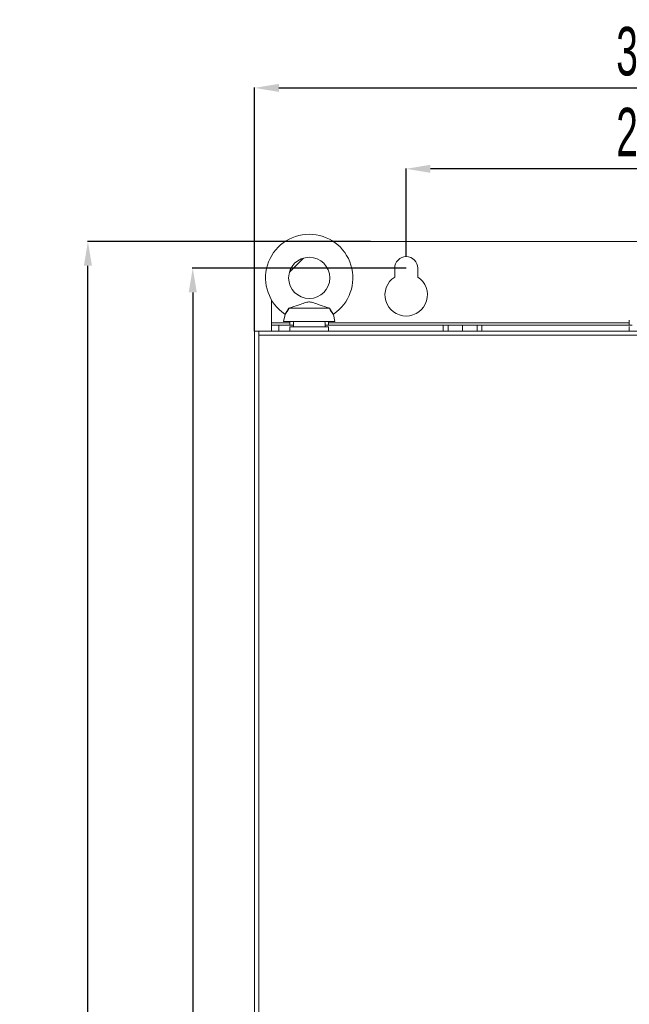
# Model space of a CAD drawing. Header units: millimetres. Extents: x -473 to 23648, y -382 to 1866.
# Tile 553 of 607: x 19511 to 19762, y 585 to 991. Entities that reach past the tile are written whole.
import ezdxf

# ---------------------------------------------------------------- set-up
doc = ezdxf.new("R2010")
doc.units = ezdxf.units.MM
doc.header["$LTSCALE"] = 80
doc.header["$PDMODE"] = 3
doc.header["$PDSIZE"] = 0.3
doc.layers.get('0').update_dxf_attribs({"linetype": 'CONTINUOUS'})
doc.layers.get('DEFPOINTS').update_dxf_attribs({"linetype": 'CONTINUOUS'})
doc.styles.get("Standard").update_dxf_attribs({"font": 'technic_.ttf', "width": 0.7})
doc.dimstyles.get("Standard").update_dxf_attribs({"dimtxt": 3, "dimasz": 3, "dimexe": 0.18, "dimexo": 0.0625, "dimgap": 0.09, "dimtad": 1, "dimdsep": 46, "dimtxsty": 'STANDARD', "dimcen": 0.09, "dimadec": 0, "dimazin": 0, "dimtol": 1, "dimtp": 0.01, "dimtm": 0.01, "dimtfac": 1, "dimtofl": 0, "dimtmove": 0, "dimatfit": 3, "dimfxl": 1, "dimtolj": 1, "dimarcsym": 0})

# ---------------------------------------------------------------- blocks, each defined once
blk = doc.blocks.new('*D128')
at = {"color": 0, "lineweight": -2, "transparency": 16777216}
for p, q in [((19655.55, 899.74), (19538.84, 899.74)), ((19539.02, 229.74), (19539.02, 889.74)), ((19655.55, 219.74), (19538.84, 219.74))]:
    blk.add_line(p, q, dxfattribs=at)
at = {"color": 0, "lineweight": 0, "transparency": 16777216}
for points in [[(19540.68, 889.74), (19537.35, 889.74), (19539.02, 899.74)], [(19537.35, 229.74), (19540.68, 229.74), (19539.02, 219.74)]]:
    blk.add_solid(points, dxfattribs=at)
at = {"layer": 'DEFPOINTS', "color": 0, "lineweight": 0, "transparency": 16777216}
for p in [(19539.02, 899.74), (19655.61, 899.74), (19655.61, 219.74)]:
    blk.add_point(p, dxfattribs=at)
at = {"color": 0, "lineweight": 0, "transparency": 16777216, "insert": (19524.02, 559.74), "char_height": 20, "attachment_point": 5, "rotation": 90}
blk.add_mtext('\\A1;680', dxfattribs=at)
blk = doc.blocks.new('*D129')
at = {"color": 0, "lineweight": -2, "transparency": 16777216}
for p, q in [((19670.21, 888.74), (19582.07, 888.74)), ((19582.25, 878.74), (19582.25, 237.74)), ((19670.21, 227.74), (19582.07, 227.74))]:
    blk.add_line(p, q, dxfattribs=at)
at = {"color": 0, "lineweight": 0, "transparency": 16777216}
for points in [[(19583.92, 878.74), (19580.59, 878.74), (19582.25, 888.74)], [(19580.59, 237.74), (19583.92, 237.74), (19582.25, 227.74)]]:
    blk.add_solid(points, dxfattribs=at)
at = {"layer": 'DEFPOINTS', "color": 0, "lineweight": 0, "transparency": 16777216}
for p in [(19670.27, 888.74), (19582.25, 227.74), (19670.27, 227.74)]:
    blk.add_point(p, dxfattribs=at)
at = {"color": 0, "lineweight": 0, "transparency": 16777216, "insert": (19567.25, 558.24), "char_height": 20, "attachment_point": 5, "rotation": 90}
blk.add_mtext('\\A1;661', dxfattribs=at)
blk = doc.blocks.new('*D144')
at = {"color": 0, "lineweight": -2, "transparency": 16777216}
for p, q in [((19607.77, 862.8), (19607.77, 963.29)), ((19617.77, 963.11), (19922.77, 963.11)), ((19932.77, 862.8), (19932.77, 963.29))]:
    blk.add_line(p, q, dxfattribs=at)
at = {"color": 0, "lineweight": 0, "transparency": 16777216}
for points in [[(19617.77, 964.78), (19617.77, 961.45), (19607.77, 963.11)], [(19922.77, 961.45), (19922.77, 964.78), (19932.77, 963.11)]]:
    blk.add_solid(points, dxfattribs=at)
at = {"layer": 'DEFPOINTS', "color": 0, "lineweight": 0, "transparency": 16777216}
for p in [(19932.77, 963.11), (19607.77, 862.74), (19932.77, 862.74)]:
    blk.add_point(p, dxfattribs=at)
at = {"color": 0, "lineweight": 0, "transparency": 16777216, "insert": (19770.27, 978.11), "char_height": 20, "attachment_point": 5}
blk.add_mtext('\\A1;325', dxfattribs=at)
blk = doc.blocks.new('*D145')
at = {"color": 0, "lineweight": -2, "transparency": 16777216}
for p, q in [((19670.27, 893.55), (19670.27, 929.91)), ((19860.27, 929.73), (19680.27, 929.73)), ((19870.27, 893.55), (19870.27, 929.91))]:
    blk.add_line(p, q, dxfattribs=at)
at = {"color": 0, "lineweight": 0, "transparency": 16777216}
for points in [[(19680.27, 931.39), (19680.27, 928.06), (19670.27, 929.73)], [(19860.27, 928.06), (19860.27, 931.39), (19870.27, 929.73)]]:
    blk.add_solid(points, dxfattribs=at)
at = {"layer": 'DEFPOINTS', "color": 0, "lineweight": 0, "transparency": 16777216}
for p in [(19670.27, 929.73), (19670.27, 893.49), (19870.27, 893.49)]:
    blk.add_point(p, dxfattribs=at)
at = {"color": 0, "lineweight": 0, "transparency": 16777216, "insert": (19770.27, 944.73), "char_height": 20, "attachment_point": 5}
blk.add_mtext('\\A1;200', dxfattribs=at)

msp = doc.modelspace()

# ---------------------------------------------------------------- linework, layer by layer
at = {"linetype": 'Continuous', "lineweight": 0}
for p, q in [((19900.348, 899.741), (19640.192, 899.741)), ((19627.902, 892.873), (19622.139, 887.109)), ((19665.52, 885.09), (19665.52, 888.741)), ((19675.02, 888.741), (19675.02, 885.09)), ((19614.77, 865.241), (19614.77, 875.664)), ((19619.72, 866.741), (19620.299, 869.636)), ((19638.587, 872.241), (19621.954, 872.241)), ((19640.82, 866.741), (19640.241, 869.636)), ((19622.27, 866.241), (19614.77, 866.241)), ((19614.77, 865.241), (19614.77, 862.741)), ((19614.77, 865.241), (19617.77, 865.241)), ((19617.77, 865.241), (19617.77, 862.741)), ((19617.77, 865.241), (19623.73, 865.241)), ((19640.82, 866.741), (19619.72, 866.741)), ((19622.27, 865.241), (19622.27, 866.741)), ((19623.73, 864.541), (19623.73, 866.741)), ((19636.791, 866.741), (19636.787, 866.57)), ((19636.808, 865.241), (19687.52, 865.241)), ((19638.27, 865.241), (19638.27, 866.741)), ((19762.27, 866.241), (19638.27, 866.241)), ((19685.52, 862.741), (19685.52, 865.241)), ((19687.52, 862.741), (19687.52, 865.241)), ((19699.52, 865.241), (19687.52, 865.241)), ((19693.52, 865.241), (19693.52, 862.741)), ((19699.52, 862.741), (19699.52, 865.241)), ((19699.52, 865.241), (19763.45, 865.241)), ((19701.52, 862.741), (19701.52, 865.241)), ((19762.27, 865.241), (19762.27, 867.241)), ((19607.77, 862.741), (19607.77, 242.741)), ((19607.77, 862.741), (19932.77, 862.741)), ((19609.47, 862.741), (19609.47, 242.741)), ((19622.27, 862.741), (19622.27, 864.541)), ((19622.27, 864.541), (19638.27, 864.541)), ((19638.27, 862.741), (19638.27, 864.541)), ((19762.27, 862.741), (19762.27, 864.741)), ((19931.07, 861.041), (19609.47, 861.041))]:
    msp.add_line(p, q, dxfattribs=at)
for points in [[(19621.796, 872.207), (19622.904, 872.555), (19623.966, 872.901), (19624.918, 873.221), (19625.761, 873.512), (19626.512, 873.775), (19627.183, 874.012), (19627.788, 874.222), (19628.335, 874.404), (19628.831, 874.556), (19629.284, 874.674), (19629.699, 874.753), (19630.084, 874.793), (19630.457, 874.793), (19630.841, 874.754), (19631.255, 874.674), (19631.708, 874.556), (19632.205, 874.404), (19632.753, 874.222), (19633.359, 874.011), (19634.031, 873.774), (19634.781, 873.511), (19635.623, 873.221), (19636.572, 872.902), (19637.634, 872.556), (19638.745, 872.207)], [(19620.232, 869.8), (19620.29, 869.871), (19620.462, 870.084), (19620.73, 870.437), (19621.068, 870.922), (19621.437, 871.519), (19621.796, 872.207)], [(19620.232, 869.8), (19620.262, 869.774), (19620.295, 869.717), (19620.302, 869.652), (19620.299, 869.636)], [(19620.299, 869.636), (19620.362, 869.713), (19620.544, 869.943), (19620.829, 870.325), (19621.188, 870.85), (19621.577, 871.497), (19621.954, 872.241)], [(19621.954, 872.241), (19621.916, 872.237), (19621.863, 872.226), (19621.796, 872.207)], [(19638.587, 872.241), (19638.963, 871.497), (19639.353, 870.85), (19639.712, 870.325), (19639.997, 869.943), (19640.179, 869.713), (19640.241, 869.636)], [(19638.587, 872.241), (19638.624, 872.237), (19638.678, 872.226), (19638.745, 872.207)], [(19638.745, 872.207), (19639.104, 871.519), (19639.472, 870.922), (19639.811, 870.437), (19640.079, 870.084), (19640.25, 869.871), (19640.309, 869.8)], [(19640.241, 869.636), (19640.239, 869.652), (19640.246, 869.717), (19640.279, 869.774), (19640.309, 869.8)], [(19636.784, 866.741), (19636.799, 866.009), (19636.807, 865.276), (19636.81, 864.541)]]:
    msp.add_lwpolyline(points, dxfattribs=at)
msp.add_circle((19630.27, 884.741), 8.5, dxfattribs=at)
for centre, radius, start, end in [((19630.27, 884.741), 18, 303.89706, 236.10294), ((19670.27, 888.741), 4.75, 0, 180), ((19670.27, 877.741), 8.75, 122.87835, 57.12165)]:
    msp.add_arc(centre, radius, start, end, dxfattribs=at)

# ---------------------------------------------------------------- dimensions: what is measured, and where the dimension line sits
at = {"color": 3, "lineweight": 0}
for base, p1, p2, picture, middle in [((19932.77, 963.114), (19607.77, 862.741), (19932.77, 862.741), '*D144', (19770.27, 963.114)), ((19670.27, 929.727), (19870.27, 893.491), (19670.27, 893.491), '*D145', (19770.27, 929.727))]:
    dim = msp.add_linear_dim(base=base, p1=p1, p2=p2, dimstyle='STANDARD', override={"dimtxt": 20, "dimasz": 10, "dimgap": 5, "dimtol": 0}, dxfattribs=at)
    dim.commit()
    dim.dimension.update_dxf_attribs({"geometry": picture, "text_midpoint": middle, "dimtype": 160})
for base, p1, p2, picture, middle in [((19539.016, 899.741), (19655.61, 219.741), (19655.61, 899.741), '*D128', (19539.016, 559.741)), ((19582.252, 227.741), (19670.27, 888.741), (19670.27, 227.741), '*D129', (19582.252, 558.241))]:
    dim = msp.add_linear_dim(base=base, p1=p1, p2=p2, angle=90, dimstyle='STANDARD', override={"dimtxt": 20, "dimasz": 10, "dimgap": 5, "dimtol": 0}, dxfattribs=at)
    dim.commit()
    dim.dimension.update_dxf_attribs({"geometry": picture, "text_midpoint": middle, "dimtype": 160})

doc.saveas('drawing.dxf')
